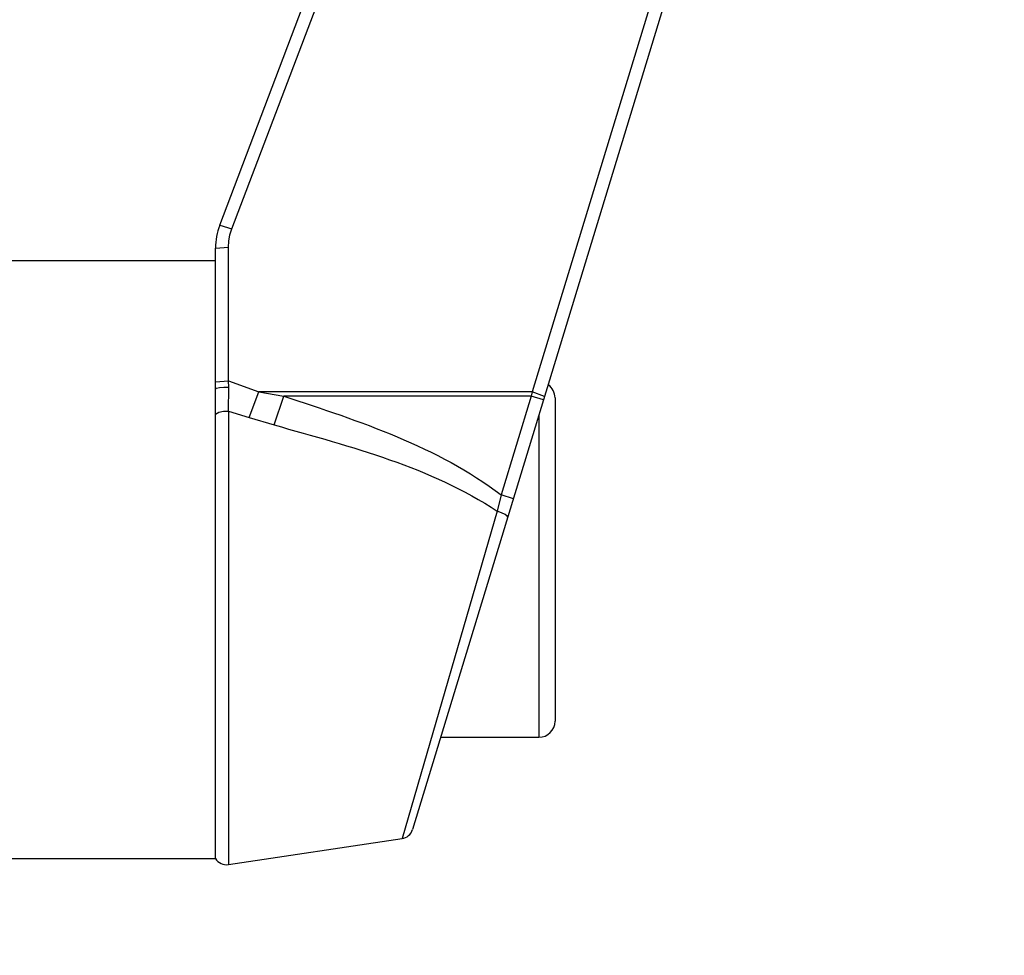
# Paper-space layout 'Sheet' of a CAD drawing. Header units: inches. Extents: x 0.2 to 10.8, y 0.2 to 8.3.
# Tile 518 of 545: x 8.191 to 8.313, y 6.765 to 6.881. Entities that reach past the tile are written whole.
import ezdxf

# ---------------------------------------------------------------- set-up
doc = ezdxf.new("R2010")
doc.units = ezdxf.units.IN
doc.header["$MEASUREMENT"] = 0
doc.layers.get('0').update_dxf_attribs({"lineweight": 5})
doc.layers.add('02___PRT_ALL_AXES', color=7, linetype='Continuous')
doc.styles.add('My Text', font='tahoma.ttf')
doc.dimstyles.new('My Dimension - mm [in] (ANSI)$0', dxfattribs={"dimtxt": 0.12, "dimasz": 0.09842519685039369, "dimexe": 0.125, "dimexo": 0.06299999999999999, "dimgap": 0.03149606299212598, "dimtad": 0, "dimlfac": 250, "dimzin": 4, "dimdsep": 46, "dimtxsty": 'My Text', "dimblk": 'Filled-1', "dimcen": 0.09, "dimclrd": 1, "dimclre": 1, "dimclrt": 1, "dimadec": 1, "dimazin": 1, "dimtfac": 1, "dimtofl": 0, "dimtmove": 0, "dimatfit": 3, "dimfxl": 1, "dimtolj": 1, "dimtzin": 4, "dimlwd": -1, "dimlwe": -1, "dimarcsym": 0})

# ---------------------------------------------------------------- blocks, each defined once
blk = doc.blocks.new('*D10')
at = {"color": 1, "true_color": 0xff0000}
for p, q in [((9.449596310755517, 8.02493972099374), (8.40388933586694, 8.02493972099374)), ((8.52888933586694, 7.926514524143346), (8.52888933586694, 7.823456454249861)), ((8.52888933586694, 5.991751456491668), (8.52888933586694, 6.094809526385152)), ((9.130400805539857, 5.893326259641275), (8.40388933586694, 5.893326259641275))]:
    blk.add_line(p, q, dxfattribs=at)
at = {"layer": 'Defpoints', "color": 0}
for p in [(9.512596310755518, 8.02493972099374), (8.52888933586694, 5.893326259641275), (9.193400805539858, 5.893326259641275)]:
    blk.add_point(p, dxfattribs=at)
at = {"color": 1, "true_color": 0xff0000, "insert": (8.52888933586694, 6.959132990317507), "char_height": 0.12, "attachment_point": 5, "rotation": 90, "style": 'My Text'}
blk.add_mtext('\\A1;532.90 mm [20.980 in]', dxfattribs=at)
blk = doc.blocks.new('Filled-1')

psp = doc.layouts.new('Sheet')

# ---------------------------------------------------------------- linework, layer by layer
at = {"color": 0, "linetype": 'ByBlock', "lineweight": -3}
for p, q in [((8.215597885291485, 6.855244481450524), (8.278945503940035, 7.022183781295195)), ((8.217093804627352, 6.854784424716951), (8.280441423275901, 7.021723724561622)), ((8.303692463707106, 6.991343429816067), (8.239458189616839, 6.780452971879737)), ((8.30216188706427, 6.991917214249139), (8.25425612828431, 6.834635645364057)), ((8.215597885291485, 6.855244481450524), (8.217093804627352, 6.854784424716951)), ((8.21507748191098, 6.852406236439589), (8.216677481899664, 6.852513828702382)), ((8.21667748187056, 6.835967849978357), (8.216677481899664, 6.852513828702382)), ((8.21507748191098, 6.776873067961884), (8.21507748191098, 6.852406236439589)), ((8.21507748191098, 6.835860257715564), (8.21667748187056, 6.835967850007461)), ((8.21667748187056, 6.835967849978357), (8.22043450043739, 6.834635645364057)), ((8.216723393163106, 6.835214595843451), (8.216677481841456, 6.835967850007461)), ((8.216686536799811, 6.832241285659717), (8.216723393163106, 6.835214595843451)), ((8.219247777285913, 6.831452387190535), (8.22043450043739, 6.83463564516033)), ((8.25425612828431, 6.834635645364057), (8.22043450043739, 6.834635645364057)), ((8.22043450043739, 6.834635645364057), (8.22352573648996, 6.834097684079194)), ((8.25425612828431, 6.834635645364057), (8.25412504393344, 6.834097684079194)), ((8.255786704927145, 6.834061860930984), (8.25425612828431, 6.834635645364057)), ((8.222339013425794, 6.83052787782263), (8.22352573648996, 6.834097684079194)), ((8.25412504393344, 6.834097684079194), (8.22352573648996, 6.834097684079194)), ((8.25412504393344, 6.834097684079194), (8.250400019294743, 6.821867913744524)), ((8.255655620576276, 6.833631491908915), (8.25412504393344, 6.834097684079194)), ((8.257077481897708, 6.833873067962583), (8.257077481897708, 6.793873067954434)), ((8.216686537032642, 6.832241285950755), (8.219247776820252, 6.831452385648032)), ((8.216686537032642, 6.832241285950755), (8.216686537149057, 6.776114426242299)), ((8.219247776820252, 6.831452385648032), (8.22233901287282, 6.830527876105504)), ((8.255077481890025, 6.831733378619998), (8.255077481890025, 6.79187306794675)), ((8.250400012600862, 6.821867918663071), (8.249935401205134, 6.819851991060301)), ((8.251930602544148, 6.821401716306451), (8.250400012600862, 6.821867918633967)), ((8.249935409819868, 6.819851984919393), (8.238164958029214, 6.779336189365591)), ((8.242936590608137, 6.79187306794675), (8.255077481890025, 6.79187306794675)), ((8.17507748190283, 6.776873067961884), (8.21507748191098, 6.776873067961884))]:
    psp.add_line(p, q, dxfattribs=at)
for points in [[(8.216677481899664, 6.852513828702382), (8.216724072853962, 6.853284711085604), (8.216863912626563, 6.85404733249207), (8.217093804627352, 6.854784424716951)], [(8.215077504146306, 6.834975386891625), (8.215203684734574, 6.835068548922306), (8.21556241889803, 6.835147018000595), (8.216097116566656, 6.835198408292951), (8.21672339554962, 6.835214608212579)], [(8.215077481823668, 6.831872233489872), (8.21549748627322, 6.83209725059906), (8.216062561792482, 6.832226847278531), (8.216686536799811, 6.832241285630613)], [(8.251228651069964, 6.819097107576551), (8.251161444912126, 6.819248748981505), (8.250895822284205, 6.819443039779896), (8.250467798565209, 6.81965363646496), (8.24993540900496, 6.819851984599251)]]:
    psp.add_lwpolyline(points, dxfattribs=at)
for centre, radius, start, end in [((8.22307748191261, 6.852406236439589), 0.008000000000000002, 159.2199999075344, 180), ((8.255077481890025, 6.833873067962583), 0.002, 0, 54.55851941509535), ((8.255077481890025, 6.793873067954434), 0.002, 270, 0), ((8.237927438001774, 6.780918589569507), 0.001600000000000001, 278.5311127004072, 343.0600001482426), ((8.216449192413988, 6.777696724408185), 0.001600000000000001, 210.9831041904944, 278.530765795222)]:
    psp.add_arc(centre, radius, start, end, dxfattribs=at)
for points in [[(8.22352573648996, 6.834097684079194), (8.232865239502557, 6.830992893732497), (8.242585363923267, 6.827850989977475), (8.250400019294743, 6.821867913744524)], [(8.22233901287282, 6.830527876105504), (8.231822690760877, 6.827818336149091), (8.241731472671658, 6.82532712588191), (8.249935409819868, 6.819851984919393)]]:
    psp.add_open_spline(points, degree=3, dxfattribs=at)
at = {"layer": '02___PRT_ALL_AXES', "color": 0, "linetype": 'ByBlock', "lineweight": -3}
for p, q in [((8.17507748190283, 6.850873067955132), (8.21507748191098, 6.850873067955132)), ((8.216686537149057, 6.776114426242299), (8.238164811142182, 6.779336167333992))]:
    psp.add_line(p, q, dxfattribs=at)

# ---------------------------------------------------------------- dimensions: what is measured, and where the dimension line sits
dim = psp.add_linear_dim(base=(8.52888933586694, 5.893326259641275), p1=(9.512596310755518, 8.02493972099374), p2=(9.193400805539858, 5.893326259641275), angle=90, dimstyle='My Dimension - mm [in] (ANSI)$0', override={"dimpost": ' mm'})
dim.commit()
dim.dimension.update_dxf_attribs({"geometry": '*D10', "text_midpoint": (8.52888933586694, 6.959132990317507)})

doc.saveas('drawing.dxf')
